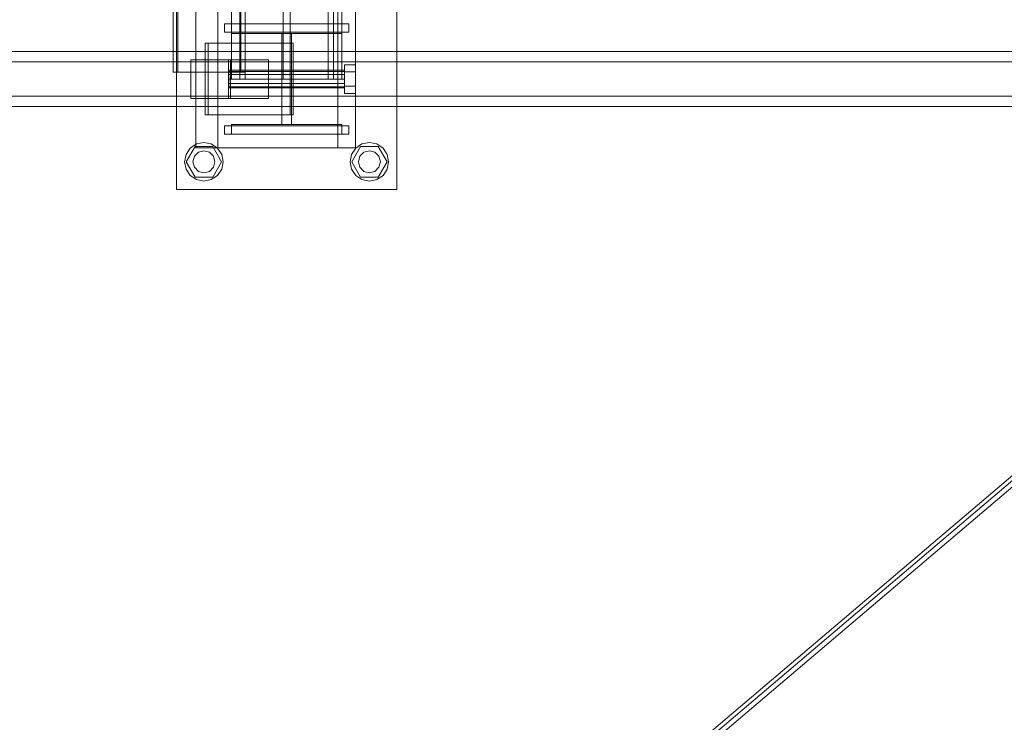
# Model space of a CAD drawing. Header units: millimetres. Extents: x -1970 to 61924, y -58230 to 6847.
# Tile 356 of 656: x 1812 to 2526, y -18896 to -18387. Entities that reach past the tile are written whole.
import ezdxf

# ---------------------------------------------------------------- set-up
doc = ezdxf.new("R2010")
doc.units = ezdxf.units.MM
doc.layers.add('superior_C01', color=7, linetype='Continuous', lineweight=0)
doc.layers.add('superior_tolva', color=7, linetype='Continuous', lineweight=0)

msp = doc.modelspace()

# ---------------------------------------------------------------- linework, layer by layer
at = {"layer": 'superior_C01'}
for p, q in [((1975.375, -17570), (1975.375, -18430)), ((2002.875, -17570), (2002.875, -18430)), ((2007.875, -18430), (2007.875, -17570)), ((2035.375, -18430), (2035.375, -17570)), ((1923.146, -17575), (1923.146, -18425)), ((1926.382, -18425), (1926.382, -17575)), ((1972.065, -18425), (1972.065, -17575)), ((1975.301, -17575), (1975.301, -18425)), ((1925.375, -18510), (1925.375, -18350)), ((2085.375, -18350), (2085.375, -18510)), ((1965.375, -18430), (1965.375, -18375)), ((1971.375, -18430), (1971.375, -18375)), ((2039.375, -18430), (2039.375, -18375)), ((2045.375, -18430), (2045.375, -18375)), ((1939.517, -18480), (1939.517, -18380)), ((1955.375, -18480), (1955.375, -18380)), ((2042.457, -18380), (2042.457, -18480)), ((2055.375, -18380), (2055.375, -18480)), ((1960.375, -18390), (2050.375, -18390)), ((1960.375, -18396), (1960.375, -18390)), ((1965.375, -18397), (1965.375, -18390)), ((1965.375, -18390), (2045.375, -18390)), ((2045.375, -18390), (2045.375, -18397)), ((2050.375, -18396), (2050.375, -18390)), ((1960.375, -18396), (2050.375, -18396)), ((2045.375, -18397), (1965.375, -18397)), ((2001.875, -18463), (2001.875, -18397)), ((2001.875, -18397), (2008.875, -18397)), ((2008.875, -18397), (2008.875, -18463)), ((2007.96, -18404), (1946.33, -18404)), ((1946.33, -18404), (1946.33, -18456)), ((1948.487, -18404), (1946.33, -18404)), ((1948.487, -18456), (1948.487, -18404)), ((1948.487, -18404), (2010.117, -18404)), ((2007.96, -18456), (2007.96, -18404)), ((2007.96, -18404), (2010.117, -18404)), ((2010.117, -18404), (2010.117, -18456)), ((2594.793, -18410), (1439.231, -18410)), ((1450.016, -18410), (2605.578, -18410)), ((2674.184, -18410), (1484.651, -18410)), ((1493.03, -18410), (2682.563, -18410)), ((2594.223, -18417.5), (1482.878, -18417.5)), ((1494.804, -18417.5), (2606.148, -18417.5)), ((1964.746, -18416), (1935.857, -18416)), ((1935.857, -18416), (1935.857, -18444)), ((1963.24, -18416), (1935.857, -18416)), ((1963.24, -18444), (1963.24, -18416)), ((1963.24, -18416), (1992.129, -18416)), ((1964.746, -18444), (1964.746, -18416)), ((1964.746, -18416), (1992.129, -18416)), ((1992.129, -18416), (1992.129, -18444)), ((2047.375, -18424.8), (2047.375, -18419.6)), ((2055.375, -18419.6), (2047.375, -18419.6)), ((2055.375, -18419.6), (2055.375, -18424.8)), ((1923.146, -18425), (1972.065, -18425)), ((1923.146, -18425), (1926.382, -18425)), ((1975.301, -18425), (1926.382, -18425)), ((1963.375, -18424.457), (1963.375, -18423.6)), ((2047.375, -18423.6), (1963.375, -18423.6)), ((1963.375, -18424.457), (1963.375, -18426.8)), ((1963.375, -18424.457), (2047.375, -18424.457)), ((1963.375, -18426.8), (1963.375, -18430)), ((1963.375, -18426.8), (2047.375, -18426.8)), ((1975.301, -18425), (1972.065, -18425)), ((2047.375, -18423.6), (2047.375, -18424.457)), ((2047.375, -18424.457), (2047.375, -18426.8)), ((2047.375, -18424.8), (2047.375, -18435.2)), ((2047.375, -18424.8), (2055.375, -18424.8)), ((2047.375, -18426.8), (2047.375, -18430)), ((2055.375, -18424.8), (2055.375, -18435.2)), ((1963.375, -18430), (1963.375, -18433.2)), ((1963.375, -18430), (2047.375, -18430)), ((1963.375, -18433.2), (1963.375, -18435.543)), ((1963.375, -18433.2), (2047.375, -18433.2)), ((1965.375, -18430), (1971.375, -18430)), ((2035.375, -18430), (1975.375, -18430)), ((2007.875, -18430), (2002.875, -18430)), ((2039.375, -18430), (2045.375, -18430)), ((2047.375, -18430), (2047.375, -18433.2)), ((2047.375, -18433.2), (2047.375, -18435.543)), ((1963.375, -18435.543), (1963.375, -18436.4)), ((1963.375, -18435.543), (2047.375, -18435.543)), ((1963.375, -18436.4), (2047.375, -18436.4)), ((2047.375, -18435.2), (2047.375, -18440.4)), ((2047.375, -18435.2), (2055.375, -18435.2)), ((2047.375, -18435.543), (2047.375, -18436.4)), ((2047.375, -18440.4), (2055.375, -18440.4)), ((2055.375, -18435.2), (2055.375, -18440.4)), ((1482.878, -18442.5), (2594.223, -18442.5)), ((1494.804, -18442.5), (2606.148, -18442.5)), ((1935.857, -18444), (1964.746, -18444)), ((1935.857, -18444), (1963.24, -18444)), ((1992.129, -18444), (1963.24, -18444)), ((1992.129, -18444), (1964.746, -18444)), ((1439.231, -18450), (2594.793, -18450)), ((1450.016, -18450), (2605.578, -18450)), ((1484.651, -18450), (2674.184, -18450)), ((1493.03, -18450), (2682.563, -18450)), ((1946.33, -18456), (2007.96, -18456)), ((1946.33, -18456), (1948.487, -18456)), ((2010.117, -18456), (1948.487, -18456)), ((2010.117, -18456), (2007.96, -18456)), ((1965.375, -18470), (1965.375, -18463)), ((1965.375, -18463), (2045.375, -18463)), ((2008.875, -18463), (2001.875, -18463)), ((2045.375, -18463), (2045.375, -18470)), ((1960.375, -18464), (2050.375, -18464)), ((1960.375, -18470), (1960.375, -18464)), ((1960.375, -18470), (2050.375, -18470)), ((2045.375, -18470), (1965.375, -18470)), ((2050.375, -18470), (2050.375, -18464)), ((1935.475, -18480.101), (1940.017, -18477.066)), ((1940.017, -18477.066), (1945.375, -18476)), ((1945.375, -18476), (1950.732, -18477.066)), ((1950.732, -18477.066), (1955.274, -18480.101)), ((2055.475, -18480.101), (2060.017, -18477.066)), ((2060.017, -18477.066), (2065.375, -18476)), ((2065.375, -18476), (2070.732, -18477.066)), ((2070.732, -18477.066), (2075.274, -18480.101)), ((1931.375, -18490), (1932.44, -18484.642)), ((1932.44, -18484.642), (1935.475, -18480.101)), ((1932.575, -18490), (1938.975, -18478.915)), ((1938.447, -18486), (1941.375, -18483.072)), ((1938.975, -18478.915), (1951.775, -18478.915)), ((2042.457, -18480), (1939.517, -18480)), ((1941.375, -18483.072), (1945.375, -18482)), ((1945.375, -18482), (1949.375, -18483.072)), ((1949.375, -18483.072), (1952.303, -18486)), ((1951.775, -18478.915), (1958.175, -18490)), ((1955.274, -18480.101), (1958.309, -18484.642)), ((2055.375, -18480), (1955.375, -18480)), ((1958.309, -18484.642), (1959.375, -18490)), ((2051.375, -18490), (2052.44, -18484.642)), ((2052.44, -18484.642), (2055.475, -18480.101)), ((2052.575, -18490), (2058.975, -18478.915)), ((2058.447, -18486), (2061.375, -18483.072)), ((2058.975, -18478.915), (2071.775, -18478.915)), ((2061.375, -18483.072), (2065.375, -18482)), ((2065.375, -18482), (2069.375, -18483.072)), ((2069.375, -18483.072), (2072.303, -18486)), ((2071.775, -18478.915), (2078.175, -18490)), ((2075.274, -18480.101), (2078.309, -18484.642)), ((2078.309, -18484.642), (2079.375, -18490)), ((1932.44, -18495.358), (1931.375, -18490)), ((1938.975, -18501.085), (1932.575, -18490)), ((1937.375, -18490), (1938.447, -18486)), ((1938.447, -18494), (1937.375, -18490)), ((1958.175, -18490), (1951.775, -18501.085)), ((1952.303, -18486), (1953.375, -18490)), ((1953.375, -18490), (1952.303, -18494)), ((1959.375, -18490), (1958.309, -18495.358)), ((2052.44, -18495.358), (2051.375, -18490)), ((2058.975, -18501.085), (2052.575, -18490)), ((2057.375, -18490), (2058.447, -18486)), ((2058.447, -18494), (2057.375, -18490)), ((2078.175, -18490), (2071.775, -18501.085)), ((2072.303, -18486), (2073.375, -18490)), ((2073.375, -18490), (2072.303, -18494)), ((2079.375, -18490), (2078.309, -18495.358)), ((1935.475, -18499.899), (1932.44, -18495.358)), ((1941.375, -18496.928), (1938.447, -18494)), ((1945.375, -18498), (1941.375, -18496.928)), ((1949.375, -18496.928), (1945.375, -18498)), ((1952.303, -18494), (1949.375, -18496.928)), ((1958.309, -18495.358), (1955.274, -18499.899)), ((2055.475, -18499.899), (2052.44, -18495.358)), ((2061.375, -18496.928), (2058.447, -18494)), ((2065.375, -18498), (2061.375, -18496.928)), ((2069.375, -18496.928), (2065.375, -18498)), ((2072.303, -18494), (2069.375, -18496.928)), ((2078.309, -18495.358), (2075.274, -18499.899)), ((1940.017, -18502.934), (1935.475, -18499.899)), ((1951.775, -18501.085), (1938.975, -18501.085)), ((1945.375, -18504), (1940.017, -18502.934)), ((1950.732, -18502.934), (1945.375, -18504)), ((1955.274, -18499.899), (1950.732, -18502.934)), ((2060.017, -18502.934), (2055.475, -18499.899)), ((2071.775, -18501.085), (2058.975, -18501.085)), ((2065.375, -18504), (2060.017, -18502.934)), ((2070.732, -18502.934), (2065.375, -18504)), ((2075.274, -18499.899), (2070.732, -18502.934)), ((2085.375, -18510), (1925.375, -18510))]:
    msp.add_line(p, q, dxfattribs=at)
at = {"layer": 'superior_tolva'}
for p, q in [((1345.065, -19725), (2670.065, -18600)), ((2674.2, -18600), (1349.2, -19725)), ((1349.2, -19729.636), (2674.2, -18604.636))]:
    msp.add_line(p, q, dxfattribs=at)

doc.saveas('drawing.dxf')
